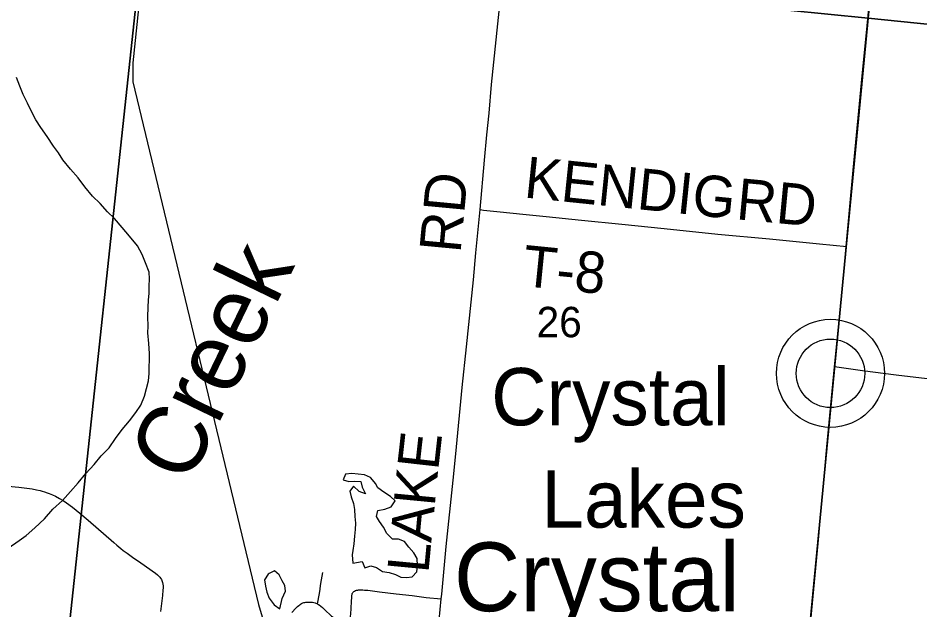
# Model space of a CAD drawing. Extents: x 0 to 1134, y 0 to 440.
# Drawn here: x 835.473 to 836.716, y 361.049 to 361.864 of the extents above; entities that cross this region are included whole.
import ezdxf

# ---------------------------------------------------------------- set-up
doc = ezdxf.new("R2010")
doc.units = 0
for name, color, linetype in [('GM_X_County_Road', 7, 'Continuous'), ('GM_X_Minor_Lake', 7, 'Continuous'), ('GM_X_Minor_Lake_Text', 7, 'Continuous'), ('GM_X_Minor_River', 7, 'Continuous'), ('GM_X_Minor_River_Text', 7, 'Continuous'), ('GM_X_Rail_Line', 7, 'Continuous'), ('GM_X_Section', 7, 'Continuous'), ('GM_X_Section_Text', 7, 'Continuous'), ('GM_X_Township_Road', 7, 'Continuous'), ('GM_X_Township_Road_Text', 7, 'Continuous'), ('GM_X_Unincorporated', 7, 'Continuous'), ('GM_X_Unincorporated_Location', 7, 'Continuous'), ('GM_X_Unincorporated_Text', 7, 'Continuous')]:
    doc.layers.add(name, color=color, linetype=linetype)

msp = doc.modelspace()

# ---------------------------------------------------------------- linework, layer by layer
at = {"layer": 'GM_X_County_Road'}
for points in [[(836.6141, 361.5494), (836.6237, 361.6544), (836.6361, 361.7844), (836.6411, 361.8343), (836.6442, 361.8676), (836.647, 361.9007), (836.6519, 361.9516), (836.6559, 361.9887), (836.6599, 362.0226), (836.6643, 362.0636), (836.6657, 362.0765), (836.6671, 362.091), (836.668, 362.0985), (836.669, 362.106), (836.6726, 362.138), (836.675, 362.1585), (836.6758, 362.1655)], [(836.5979, 361.3835), (836.5992, 361.3975), (836.6081, 361.4841), (836.6141, 361.5494)], [(836.5633, 361.0149), (836.5752, 361.1405), (836.5874, 361.2736), (836.5979, 361.3835)]]:
    msp.add_lwpolyline(points, dxfattribs=at)
at = {"layer": 'GM_X_Minor_Lake'}
for points in [[(835.9613, 361.228), (835.9586, 361.2313), (835.9503, 361.2352), (835.9416, 361.2357), (835.9329, 361.2366), (835.9242, 361.2359), (835.9211, 361.228), (835.929, 361.2256), (835.937, 361.2263), (835.9453, 361.2258), (835.9471, 361.2178), (835.9519, 361.209), (835.9432, 361.2122), (835.9354, 361.2195), (835.93, 361.2127), (835.9321, 361.2047), (835.9351, 361.1956), (835.9365, 361.1872), (835.9371, 361.1777), (835.9381, 361.1686), (835.9376, 361.1595), (835.9364, 361.1504), (835.9355, 361.1398), (835.9343, 361.1307), (835.9334, 361.125), (835.9345, 361.1132)], [(835.9345, 361.1132), (835.947, 361.1157), (835.9506, 361.1069), (835.959, 361.1095), (835.967, 361.1075), (835.9752, 361.1017), (835.9843, 361.1004), (835.993, 361.0977), (836.0005, 361.0941), (836.0081, 361.0937), (836.0161, 361.0947), (836.0226, 361.1015), (836.0235, 361.1102), (836.0229, 361.1197), (836.0184, 361.1277), (836.0113, 361.1354), (836.0053, 361.1434), (835.997, 361.1466), (835.9891, 361.1463), (835.9812, 361.1544), (835.9764, 361.1631), (835.9708, 361.1708), (835.9667, 361.1777), (835.9687, 361.186), (835.9782, 361.1878), (835.987, 361.1911), (835.9924, 361.199), (835.986, 361.2052), (835.977, 361.2113), (835.9687, 361.2171), (835.9654, 361.2229), (835.9613, 361.228)], [(835.8191, 361.099), (835.8178, 361.0983), (835.8124, 361.0904), (835.8142, 361.0817), (835.816, 361.0733), (835.8189, 361.0653), (835.826, 361.0561), (835.8335, 361.0507)], [(835.8335, 361.0507), (835.8371, 361.0647), (835.8414, 361.0749), (835.8407, 361.0825), (835.837, 361.089), (835.8326, 361.0974), (835.8262, 361.1028), (835.8191, 361.099)]]:
    msp.add_lwpolyline(points, dxfattribs=at)
at = {"layer": 'GM_X_Minor_River'}
msp.add_lwpolyline([(835.4595, 361.134), (835.4748, 361.1444), (835.4844, 361.1515), (835.4963, 361.162), (835.5093, 361.1743), (835.5212, 361.1875), (835.5343, 361.1998), (835.5454, 361.2122), (835.5558, 361.2239), (835.5666, 361.237), (835.5781, 361.249), (835.5878, 361.261), (835.5985, 361.2723), (835.6074, 361.2851), (835.6163, 361.2975), (835.6267, 361.3095), (835.6352, 361.3208), (835.6421, 361.331), (835.6472, 361.3434), (835.6528, 361.3646), (835.6537, 361.3745), (835.654, 361.4022), (835.6534, 361.4158), (835.6521, 361.4303), (835.6522, 361.4398), (835.652, 361.4527), (835.6525, 361.4659), (835.6526, 361.4754), (835.6535, 361.4853), (835.6536, 361.4948), (835.6541, 361.5046), (835.6539, 361.5141), (835.6487, 361.5267), (835.6443, 361.5385), (835.6376, 361.5504), (835.6268, 361.5638), (835.6167, 361.5753), (835.6059, 361.588), (835.5961, 361.5972), (835.586, 361.6087), (835.5756, 361.6187), (835.5651, 361.6314), (835.5558, 361.644), (835.5453, 361.6556), (835.5348, 361.6686), (835.5289, 361.6782), (835.5218, 361.6877), (835.5132, 361.7008), (835.5043, 361.7134), (835.4976, 361.7237), (835.492, 361.7341), (835.4861, 361.7467), (835.4802, 361.7585), (835.4754, 361.7699), (835.471, 361.7821)], dxfattribs=at)
at = {"layer": 'GM_X_Rail_Line'}
msp.add_lwpolyline([(835.7904, 363.3266), (835.7699, 363.1589), (835.7681, 363.1149), (835.6314, 361.8021), (835.6314, 361.7761), (835.8042, 361.0563), (835.8509, 360.9009), (835.8827, 360.797), (835.9376, 360.719), (835.9557, 360.6699), (835.9442, 360.5995), (835.9366, 360.5495), (835.9422, 360.4709), (835.947, 360.3932), (836.1571, 359.9453), (836.1839, 359.9102), (836.207, 359.8971), (836.2484, 359.8987)], dxfattribs=at)
at = {"layer": 'GM_X_Section'}
for points in [[(835.7429, 362.9536), (836.7427, 362.8719), (836.6442, 361.8636), (835.6443, 361.9631)], [(836.7427, 362.8719), (837.7459, 362.7561), (837.6483, 361.7613), (836.6442, 361.8636)], [(834.6149, 362.0674), (835.6443, 361.9631), (835.5363, 360.9569), (834.5219, 361.0472), (834.6142, 362.0601)], [(835.6443, 361.9631), (836.6442, 361.8636), (836.5471, 360.8508), (835.5363, 360.9569)], [(836.6442, 361.8636), (837.6483, 361.7613), (837.5447, 360.7451), (836.5471, 360.8508)]]:
    msp.add_lwpolyline(points, close=True, dxfattribs=at)
at = {"layer": 'GM_X_Township_Road'}
msp.add_line((836.0518, 361.02), (836.0561, 361.0643), dxfattribs=at)
for points in [[(836.1095, 361.6001), (836.1158, 361.6683), (836.1191, 361.7033), (836.1219, 361.733), (836.1255, 361.7723), (836.1374, 361.8865), (836.1478, 361.9852), (836.1584, 362.0902), (836.1594, 362.0997)], [(836.0561, 361.0643), (836.0567, 361.0707), (836.0631, 361.1363), (836.0726, 361.2275), (836.0761, 361.2637), (836.0851, 361.3554), (836.0907, 361.411), (836.1005, 361.5035), (836.1039, 361.5406), (836.1095, 361.6001)], [(836.1095, 361.6001), (836.1144, 361.5995), (836.1328, 361.5975), (836.1729, 361.5934), (836.2006, 361.5908), (836.2492, 361.5858), (836.3047, 361.5801), (836.3632, 361.5741), (836.4371, 361.5664), (836.5081, 361.5597), (836.5451, 361.5561), (836.5728, 361.5533), (836.6006, 361.5507), (836.6103, 361.5498), (836.6141, 361.5494)], [(837.1073, 361.3217), (837.0975, 361.3229), (837.0597, 361.3274), (837.042, 361.3295), (836.9967, 361.3348), (836.9611, 361.3388), (836.9259, 361.3429), (836.864, 361.3503), (836.8366, 361.3537), (836.806, 361.3576), (836.7722, 361.3618), (836.6828, 361.3724), (836.6366, 361.3783), (836.5979, 361.3835)], [(835.2978, 361.2347), (835.4741, 361.2179), (835.4926, 361.2155), (835.4983, 361.2144), (835.5036, 361.2132), (835.5065, 361.2124), (835.5097, 361.2115), (835.513, 361.2104), (835.516, 361.2092), (835.5204, 361.2074), (835.5248, 361.2054), (835.5303, 361.2024), (835.5351, 361.1995), (835.54, 361.1962), (835.5481, 361.1903), (835.5584, 361.1822), (835.5698, 361.1727), (835.6049, 361.142), (835.6091, 361.1382), (835.6145, 361.1337), (835.6178, 361.131), (835.6234, 361.1269), (835.6309, 361.1216), (835.6423, 361.114), (835.6624, 361.0995), (835.6651, 361.0973), (835.6663, 361.0962), (835.6674, 361.0952), (835.6682, 361.0942), (835.6694, 361.0926), (835.6706, 361.0908), (835.6717, 361.0883), (835.6721, 361.0869), (835.6727, 361.0845), (835.6729, 361.0821), (835.673, 361.0793), (835.6727, 361.076), (835.672, 361.0689), (835.6707, 361.0578), (835.6694, 361.0468)], [(835.8857, 361.0575), (835.8882, 361.0716), (835.8891, 361.0775), (835.8899, 361.0827), (835.8912, 361.0905), (835.8928, 361.1007)], [(835.9306, 361.032), (835.9311, 361.0388), (835.9319, 361.0498), (835.9326, 361.0621), (835.9327, 361.0652), (835.9328, 361.0667), (835.9328, 361.0675), (835.9329, 361.0683), (835.933, 361.0692), (835.9332, 361.07), (835.9333, 361.0709), (835.9336, 361.0716), (835.9338, 361.0722), (835.9342, 361.0728), (835.9346, 361.0733), (835.9352, 361.0738), (835.9359, 361.0744)], [(835.9359, 361.0744), (835.9367, 361.075), (835.9378, 361.0755), (835.9385, 361.0758), (835.9392, 361.0761), (835.9401, 361.0762), (835.9412, 361.0764), (835.9422, 361.0766), (835.9433, 361.0766), (835.9443, 361.0767), (835.9463, 361.0767), (835.948, 361.0766), (835.9502, 361.0764), (835.9524, 361.0763), (835.9551, 361.076), (835.9711, 361.0741), (835.9939, 361.0712), (836.0161, 361.0687), (836.0351, 361.0663), (836.0561, 361.0643)], [(835.8502, 361.0455), (835.8556, 361.0513), (835.858, 361.0535), (835.8599, 361.0552), (835.8611, 361.0562), (835.8624, 361.0571), (835.8635, 361.0577), (835.8645, 361.0582), (835.8656, 361.0587), (835.8669, 361.0591), (835.8681, 361.0594), (835.8694, 361.0596), (835.8708, 361.0597), (835.8721, 361.0598), (835.8739, 361.0598), (835.8761, 361.0597), (835.8786, 361.0595), (835.8806, 361.0592), (835.8822, 361.0588), (835.8835, 361.0584), (835.8846, 361.058), (835.8857, 361.0575)], [(835.8857, 361.0575), (835.8872, 361.0565), (835.888, 361.0559), (835.8903, 361.0541), (835.8925, 361.0522), (835.8938, 361.051), (835.8971, 361.0477), (835.9031, 361.0423), (835.9048, 361.0406), (835.9071, 361.039), (835.9089, 361.0378), (835.911, 361.0368), (835.9136, 361.0357), (835.9158, 361.0348), (835.9185, 361.034), (835.9212, 361.0333), (835.9234, 361.0329), (835.9262, 361.0325), (835.9306, 361.032)]]:
    msp.add_lwpolyline(points, dxfattribs=at)
at = {"layer": 'GM_X_Unincorporated'}
for radius in [0.0744, 0.0472]:
    msp.add_circle((836.5923, 361.3747), radius, dxfattribs=at)
at = {"layer": 'GM_X_Unincorporated_Location'}
msp.add_line((836.5923, 361.3747), (836.5923, 361.3747), dxfattribs=at)

# ---------------------------------------------------------------- texts
at = {"layer": 'GM_X_Minor_Lake_Text'}
msp.add_text('Crystal', height=0.09469, rotation=0.0085, dxfattribs=at).set_placement((836.0735, 361.0472))
at = {"layer": 'GM_X_Minor_River_Text'}
msp.add_text('Creek', height=0.09467, rotation=64.1918, dxfattribs=at).set_placement((835.708, 361.2194))
at = {"layer": 'GM_X_Section_Text'}
msp.add_text('26', height=0.04186, rotation=0, dxfattribs=at).set_placement((836.1874, 361.4244))
at = {"layer": 'GM_X_Township_Road_Text'}
for s, height, rotation, p in [('KENDIG', 0.05682, 354.1123, (836.169, 361.617)), ('RD', 0.05682, 84.6292, (836.0825, 361.5393)), ('RD', 0.05682, 354.5788, (836.4612, 361.587)), ('T-8', 0.05682, 354.2885, (836.1665, 361.495)), ('E', 0.0568, 83.6184, (836.0518, 361.2401)), ('K', 0.0568, 84.5605, (836.047, 361.1906)), ('A', 0.0568, 84.6012, (836.0423, 361.1408)), ('L', 0.0568, 84.6007, (836.0383, 361.0985))]:
    msp.add_text(s, height=height, rotation=rotation, dxfattribs=at).set_placement(p)
at = {"layer": 'GM_X_Unincorporated_Text'}
for s, p in [('Crystal', (836.1249, 361.3031)), ('Lakes', (836.194, 361.1623))]:
    msp.add_text(s, height=0.07898, rotation=0, dxfattribs=at).set_placement(p)

doc.saveas('drawing.dxf')
